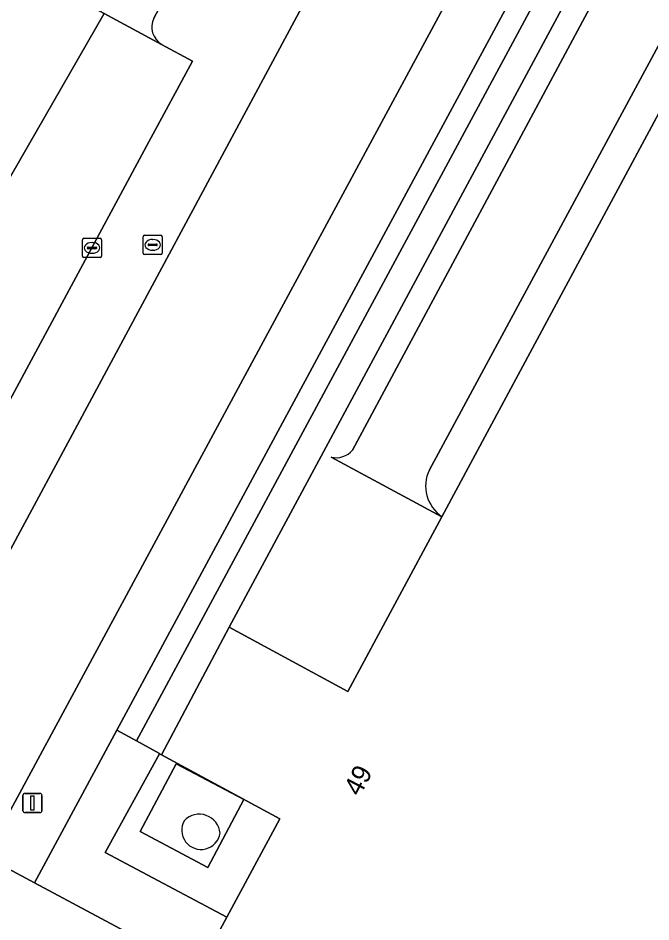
# Model space of a CAD drawing. Extents: x 159489 to 160304, y 383825 to 384531.
# Drawn here: x 159858.45 to 159891.43, y 384093.22 to 384140.34 of the extents above; entities that cross this region are included whole.
import ezdxf

# ---------------------------------------------------------------- set-up
doc = ezdxf.new("R2010")
doc.units = 0
for name, color, linetype in [('IMGEO_Berm_groen', 7, 'Continuous'), ('IMGEO_Kolk', 7, 'Continuous'), ('IMGEO_Muur', 7, 'Continuous'), ('IMGEO_Opslagtank', 7, 'Continuous'), ('IMGEO_OVBaan_gesloten', 7, 'Continuous'), ('IMGEO_Pand', 7, 'Continuous'), ('IMGEO_Pand_nummerreeks', 7, 'Continuous'), ('IMGEO_Rijbaan_lokaal_gesloten', 7, 'Continuous'), ('IMGEO_Terreindeel_gesloten', 7, 'Continuous'), ('IMGEO_Verkeersregelinstallatiepaal', 7, 'Continuous'), ('IMGEO_Voetgangersgebied_gesloten', 7, 'Continuous'), ('IMGEO_Voetpad_open', 7, 'Continuous')]:
    doc.layers.add(name, color=color, linetype=linetype)

msp = doc.modelspace()

# ---------------------------------------------------------------- linework, layer by layer
at = {"layer": 'IMGEO_Berm_groen'}
for points in [[(159875.579, 384159.098), (159865.52, 384140.339)], [(159851.185, 384099.877), (159859.407, 384115.156), (159875.621, 384145.351)], [(159865.935, 384138.962), (159867.537, 384138.085), (159865.274, 384133.885), (159850.273, 384106.058)]]:
    msp.add_lwpolyline(points, dxfattribs=at)
msp.add_lwpolyline([(159890.072, 384152.355), (159887.537, 384153.695), (159884.987, 384148.942), (159883.06, 384145.447), (159880.834, 384141.273), (159856.746, 384096.64), (159859.316, 384095.263), (159863.593, 384103.225)], close=True, dxfattribs=at)
msp.add_arc((159866.5, 384139.883), 1.08, 155.0483, 238.4952, dxfattribs=at)
at = {"layer": 'IMGEO_Kolk'}
for p, q in [((159861.806, 384127.932), (159861.806, 384128.784)), ((159861.881, 384128.858), (159862.733, 384128.858)), ((159862.294, 384128.638), (159862.319, 384128.638)), ((159862.807, 384128.784), (159862.807, 384127.932)), ((159864.967, 384128.092), (159864.967, 384128.944)), ((159865.042, 384129.018), (159865.894, 384129.018)), ((159865.455, 384128.798), (159865.48, 384128.798)), ((159865.968, 384128.944), (159865.968, 384128.092)), ((159862.065, 384128.352), (159862.065, 384128.364)), ((159862.503, 384128.315), (159862.105, 384128.315)), ((159862.108, 384128.401), (159862.506, 384128.401)), ((159862.549, 384128.364), (159862.549, 384128.352)), ((159865.226, 384128.512), (159865.226, 384128.524)), ((159865.664, 384128.475), (159865.266, 384128.475)), ((159865.269, 384128.561), (159865.667, 384128.561)), ((159865.478, 384128.238), (159865.453, 384128.238)), ((159865.71, 384128.524), (159865.71, 384128.512)), ((159862.733, 384127.858), (159861.881, 384127.858)), ((159862.317, 384128.078), (159862.292, 384128.078)), ((159865.894, 384128.018), (159865.042, 384128.018))]:
    msp.add_line(p, q, dxfattribs=at)
for points in [[(159861.806, 384127.932), (159861.806, 384128.784)], [(159861.881, 384128.858), (159862.733, 384128.858)], [(159862.807, 384128.784), (159862.807, 384127.932)], [(159864.967, 384128.092), (159864.967, 384128.944)], [(159865.042, 384129.018), (159865.894, 384129.018)], [(159865.968, 384128.944), (159865.968, 384128.092)], [(159862.733, 384127.858), (159861.881, 384127.858)], [(159865.894, 384128.018), (159865.042, 384128.018)]]:
    msp.add_lwpolyline(points, dxfattribs=at)
for centre, radius, start, end in [((159861.883, 384128.782), 0.0765, 91.552, 178.448), ((159861.883, 384128.782), 0.0765, 91.552, 178.448), ((159862.731, 384128.782), 0.0765, 1.552, 88.448), ((159862.731, 384128.782), 0.0765, 1.552, 88.448), ((159865.044, 384128.942), 0.0765, 91.552, 178.448), ((159865.044, 384128.942), 0.0765, 91.552, 178.448), ((159865.892, 384128.942), 0.0765, 1.552, 88.448), ((159865.892, 384128.942), 0.0765, 1.552, 88.448), ((159862.105, 384128.361), 0.0403, 85.8775, 175.7526), ((159862.102, 384128.351), 0.0366, 178.938, 274.7102), ((159862.506, 384128.358), 0.043, 264.8664, 352.4533), ((159862.51, 384128.363), 0.0386, 1.7309, 96.639), ((159865.266, 384128.521), 0.0403, 85.8775, 175.7526), ((159865.263, 384128.511), 0.0366, 178.938, 274.7102), ((159865.667, 384128.518), 0.043, 264.8664, 352.4533), ((159865.671, 384128.523), 0.0386, 1.7309, 96.639), ((159861.883, 384127.934), 0.0765, 181.552, 268.448), ((159861.883, 384127.934), 0.0765, 181.552, 268.448), ((159862.731, 384127.934), 0.0765, 271.552, 358.448), ((159862.731, 384127.934), 0.0765, 271.552, 358.448), ((159865.044, 384128.094), 0.0765, 181.552, 268.448), ((159865.044, 384128.094), 0.0765, 181.552, 268.448), ((159865.892, 384128.094), 0.0765, 271.552, 358.448), ((159865.892, 384128.094), 0.0765, 271.552, 358.448)]:
    msp.add_arc(centre, radius, start, end, dxfattribs=at)
for centre, major_axis, ratio, start_param, end_param in [((159862.293, 384128.358), (-0.387, 0.002), 0.722429, 4.712389, 7.853982), ((159862.318, 384128.358), (-0.39, 0.002), 0.717154, 1.570796, 4.712389), ((159865.454, 384128.518), (-0.387, 0.002), 0.722429, 4.712389, 7.853982), ((159865.479, 384128.518), (-0.39, 0.002), 0.717154, 1.570796, 4.712389)]:
    msp.add_ellipse(centre, major_axis=major_axis, ratio=ratio, start_param=start_param, end_param=end_param, dxfattribs=at)
at = {"layer": 'IMGEO_Muur'}
msp.add_lwpolyline([(159869.459, 384108.58), (159888.023, 384143.133), (159889.137, 384142.535)], dxfattribs=at)
at = {"layer": 'IMGEO_Opslagtank'}
for centre, radius, start, end in [((159867.988, 384098.008), 1.007, 149.7426, 351.0081), ((159867.892, 384097.739), 1.097, 5.8577, 134.893)]:
    msp.add_arc(centre, radius, start, end, dxfattribs=at)
at = {"layer": 'IMGEO_OVBaan_gesloten'}
for points in [[(159893.253, 384178.177), (159888.635, 384169.463), (159885.992, 384164.565), (159883.869, 384160.64), (159881.839, 384156.886), (159879.235, 384152.071), (159877.35, 384148.57), (159875.621, 384145.351), (159859.407, 384115.156), (159851.185, 384099.877), (159848.384, 384094.67), (159844.928, 384088.249)], [(159854.136, 384091.803), (159856.746, 384096.64), (159880.834, 384141.273), (159883.06, 384145.447), (159884.987, 384148.942), (159887.537, 384153.695), (159889.629, 384157.595), (159891.699, 384161.454)]]:
    msp.add_lwpolyline(points, dxfattribs=at)
at = {"layer": 'IMGEO_Pand'}
msp.add_lwpolyline([(159894.329, 384140), (159880.54, 384114.346), (159875.64, 384105.229), (159869.459, 384108.58), (159865.92, 384101.929), (159872.089, 384098.599), (159869.328, 384093.464), (159868.739, 384092.369)], dxfattribs=at)
at = {"layer": 'IMGEO_Rijbaan_lokaal_gesloten'}
for points in [[(159857.656, 384131.382), (159862.941, 384140.583), (159862.337, 384140.91), (159861.705, 384141.252), (159855.536, 384144.567), (159759.321, 384196.257)], [(159892.986, 384149.68), (159889.137, 384142.535), (159875.881, 384117.815)], [(159879.882, 384116.79), (159893.227, 384141.526), (159894.462, 384143.834), (159896.55, 384147.685)], [(159875.881, 384117.815), (159889.137, 384142.535), (159888.023, 384143.133), (159869.459, 384108.58), (159875.64, 384105.229), (159880.54, 384114.346), (159874.761, 384117.45)], [(159850.273, 384106.058), (159865.274, 384133.885), (159867.537, 384138.085), (159865.935, 384138.962), (159862.941, 384140.583), (159857.656, 384131.382), (159855.234, 384126.903), (159856.858, 384126.025), (159849.669, 384112.727), (159849.025, 384111.514), (159847.394, 384112.379), (159837.844, 384094.373), (159835.74, 384090.56), (159837.077, 384089.883)], [(159874.761, 384117.45), (159880.54, 384114.346)], [(159920.135, 384063.9), (159911.385, 384067.372), (159902.185, 384072.3), (159900.235, 384073.345), (159859.316, 384095.263), (159856.746, 384096.64), (159854.136, 384091.803), (159909.127, 384062.354), (159956.89, 384043.441)]]:
    msp.add_lwpolyline(points, dxfattribs=at)
for centre, radius, start, end in [((159875.015, 384118.571), 1.149, 257.2224, 318.8784), ((159875.015, 384118.571), 1.149, 257.2224, 318.8784), ((159881.625, 384115.949), 1.935, 154.2342, 235.9028)]:
    msp.add_arc(centre, radius, start, end, dxfattribs=at)
at = {"layer": 'IMGEO_Terreindeel_gesloten'}
msp.add_lwpolyline([(159866.693, 384101.466), (159864.823, 384097.928), (159868.341, 384096.068), (159870.211, 384099.607)], close=True, dxfattribs=at)
for centre, radius, start, end in [((159867.988, 384098.008), 1.007, 149.7426, 351.0081), ((159867.892, 384097.739), 1.097, 5.8577, 134.893)]:
    msp.add_arc(centre, radius, start, end, dxfattribs=at)
at = {"layer": 'IMGEO_Verkeersregelinstallatiepaal'}
for p, q in [((159858.805, 384099.921), (159859.595, 384099.921)), ((159859.595, 384099.921), (159858.805, 384099.921)), ((159858.705, 384099.021), (159858.705, 384099.821)), ((159858.705, 384099.821), (159858.705, 384099.021)), ((159859.695, 384099.821), (159859.695, 384099.021)), ((159859.695, 384099.021), (159859.695, 384099.821)), ((159859.595, 384098.921), (159858.805, 384098.921)), ((159858.805, 384098.921), (159859.595, 384098.921))]:
    msp.add_line(p, q, dxfattribs=at)
msp.add_lwpolyline([(159859.125, 384099.796), (159859.275, 384099.796), (159859.275, 384099.046), (159859.125, 384099.046), (159859.125, 384099.796)], dxfattribs=at)
for centre, start, end in [((159858.805, 384099.821), 90, 180), ((159858.805, 384099.821), 90, 180), ((159859.595, 384099.821), 0, 90), ((159859.595, 384099.821), 360, 90), ((159858.805, 384099.021), 180, 270), ((159858.805, 384099.021), 180, 270), ((159859.595, 384099.021), 270, 0), ((159859.595, 384099.021), 270, 0)]:
    msp.add_arc(centre, 0.1, start, end, dxfattribs=at)
at = {"layer": 'IMGEO_Voetgangersgebied_gesloten'}
for points in [[(159865.52, 384140.339), (159875.579, 384159.098)], [(159862.337, 384140.91), (159862.941, 384140.583), (159865.935, 384138.962)]]:
    msp.add_lwpolyline(points, dxfattribs=at)
msp.add_arc((159866.5, 384139.883), 1.08, 155.0483, 238.4952, dxfattribs=at)
at = {"layer": 'IMGEO_Voetpad_open'}
for points in [[(159890.072, 384152.355), (159863.593, 384103.225), (159864.623, 384102.661), (159891.089, 384151.818)], [(159872.089, 384098.599), (159865.92, 384101.929), (159865.816, 384101.986), (159862.995, 384096.849), (159869.328, 384093.464)], [(159864.823, 384097.928), (159866.693, 384101.466), (159870.211, 384099.607), (159868.341, 384096.068)]]:
    msp.add_lwpolyline(points, close=True, dxfattribs=at)
for points in [[(159892.538, 384151.052), (159891.089, 384151.818), (159864.623, 384102.661), (159865.829, 384102.01), (159865.816, 384101.986), (159865.92, 384101.929), (159869.459, 384108.58), (159888.023, 384143.133), (159889.137, 384142.535), (159892.986, 384149.68)], [(159894.462, 384143.834), (159893.227, 384141.526), (159879.882, 384116.79)], [(159880.54, 384114.346), (159894.329, 384140)], [(159868.739, 384092.369), (159869.328, 384093.464), (159862.995, 384096.849), (159865.816, 384101.986), (159865.829, 384102.01), (159864.623, 384102.661), (159863.593, 384103.225), (159859.316, 384095.263), (159900.235, 384073.345)]]:
    msp.add_lwpolyline(points, dxfattribs=at)
msp.add_arc((159881.625, 384115.949), 1.935, 154.2342, 235.9028, dxfattribs=at)

# ---------------------------------------------------------------- texts
at = {"layer": 'IMGEO_Pand_nummerreeks'}
msp.add_text('49', height=1, rotation=62.0628, dxfattribs=at).set_placement((159876.254, 384099.721))

doc.saveas('drawing.dxf')
